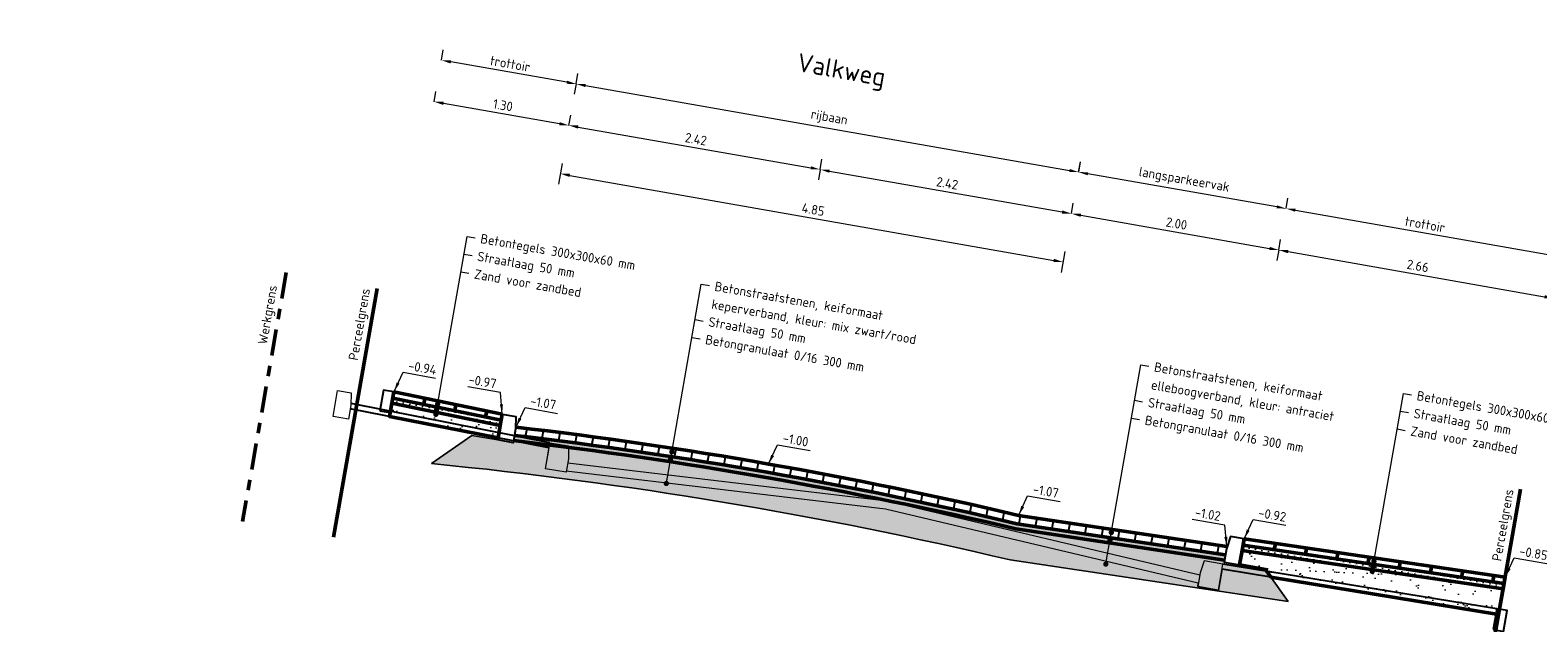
# Model space of a CAD drawing. Header units: metres. Extents: x 2514 to 227642, y 1683 to 852646.
# Tile 389 of 462: x 114344.81 to 114359.14, y 426064.66 to 426070.29. Entities that reach past the tile are written whole.
import ezdxf
from ezdxf.enums import TextEntityAlignment as Align

# ---------------------------------------------------------------- set-up
doc = ezdxf.new("R2010")
doc.units = ezdxf.units.M
doc.linetypes.add('VH-TROTTOIRBAND_180-200', pattern=[20, 10, -2, 2, -2, 2, -2])
doc.linetypes.add('XX-CENTER', pattern=[8, 5, -1, 1, -1])
doc.layers.get('Defpoints').update_dxf_attribs({"color": 244, "lineweight": 35})
for name, color, linetype, lineweight in [('B-WE-OG-BEBOUWING_STRAATNAAM-T35', 2, 'Continuous', 35), ('B-WE-VH-KANTOPSLUITING_OPSLUITBAND-SD', 150, 'Continuous', 25), ('B-WE-VH-KANTOPSLUITING_TROTTOIRBAND-SD', 210, 'Continuous', 25), ('B-WE-VH-KANTOPSLUITING_TROTTOIRBAND_180 200-G', 210, 'VH-TROTTOIRBAND_180-200', 18), ('B-WE-VH-VERHARDING_BETONSTRAATSTEEN-GD', 252, 'Continuous', 25), ('B-WE-VH-VERHARDING_TEGEL-GD', 252, 'Continuous', 25), ('N-WE-GW-GROND_GRIND-AD-50', 7, 'Continuous', 18), ('N-WE-GW-GROND_ZAND-AD-50', 7, 'Continuous', 18), ('N-WE-GW-GROND_ZAND_FUNDERINGSZAND-AD-50', 7, 'Continuous', 18), ('N-WE-GW-GROND_ZAND_FUNDERINGSZAND-GD', 7, 'Continuous', 50), ('N-WE-GW-GROND_ZAND_ONTGRAVEN-GD', 251, 'Continuous', 18), ('N-WE-KG-GRENS_PERCEEL-GD', 150, 'Continuous', 50), ('N-WE-KG-GRENS_WERK-GD', 7, 'XX-CENTER', 50), ('N-WE-VH-ELEMENTENVERHARDING-AD', 8, 'Continuous', 25), ('N-WE-VH-KANTOPSLUITING_OPSLUITBAND-SD', 1, 'Continuous', 25), ('N-WE-VH-KANTOPSLUITING_TROTTOIRBAND-SD', 210, 'Continuous', 25), ('N-WE-VH-M', 7, 'Continuous', 18), ('N-WE-VH-NAP-T18', 1, 'Continuous', 18), ('N-WE-VH-T18', 10, 'Continuous', 18), ('N-WE-VH-VERHARDING_BETONSTRAATSTEEN-GD', 252, 'Continuous', 50), ('N-WE-VH-VERHARDING_FUNDERING-AD-50', 252, 'Continuous', 18), ('N-WE-VH-VERHARDING_FUNDERING-GD', 7, 'Continuous', 50), ('N-WE-VH-VERHARDING_FUNDERING-O', 7, 'Continuous', 18), ('N-WE-VH-VERHARDING_TEGEL-GD', 252, 'Continuous', 50), ('X-XX-AL-VERWIJZING-T18', 10, 'Continuous', 18)]:
    doc.layers.add(name, color=color, linetype=linetype, lineweight=lineweight)
doc.layers.add('X-XX-AL-HULPLIJN-G', color=6, linetype='Continuous', lineweight=18, plot=False)
doc.styles.add('NLCS-ISO-M50-T18', font='NLCS-ISO.ttf', dxfattribs={"height": 0.09000000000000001})
doc.styles.add('NLCS-ISO-M50-T18_CURSIEF', font='NLCS-ISO.ttf', dxfattribs={"oblique": 15, "height": 0.09000000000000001})
doc.styles.add('NLCS-ISO-M50-T35', font='NLCS-ISO.ttf', dxfattribs={"height": 0.175})
doc.dimstyles.new('NLCS-M50-T18-PIJL_L2_H1', dxfattribs={"dimscale": 0.05, "dimtxt": 2.5, "dimasz": 1.8, "dimexe": 2, "dimexo": 2, "dimgap": 0.7, "dimtad": 1, "dimzin": 0, "dimdsep": 46, "dimtxsty": 'NLCS-ISO-M50-T18', "dimcen": 0, "dimdle": 2, "dimclrd": 256, "dimclre": 256, "dimclrt": 1, "dimadec": 1, "dimazin": 0, "dimtfac": 1, "dimtdec": 3, "dimtofl": 0, "dimtmove": 0, "dimatfit": 3, "dimfxl": 2, "dimfxlon": 1, "dimtfillclr": 256, "dimtolj": 1, "dimtzin": 0, "dimlwd": -1, "dimlwe": -1, "dimarcsym": 0})
doc.dimstyles.new('NLCS-M50-T18_CURSIEF-PIJL_A_L2_H1', dxfattribs={"dimscale": 0.05, "dimtxt": 2.5, "dimasz": 1.8, "dimexe": 2, "dimexo": 2, "dimgap": 0.7, "dimtad": 1, "dimzin": 0, "dimdsep": 46, "dimtxsty": 'NLCS-ISO-M50-T18_CURSIEF', "dimcen": 2.5, "dimdle": 2, "dimclrd": 256, "dimclre": 256, "dimclrt": 10, "dimadec": 1, "dimazin": 0, "dimtfac": 1, "dimtdec": 3, "dimtofl": 0, "dimtmove": 0, "dimatfit": 3, "dimfxl": 2, "dimtfillclr": 256, "dimtolj": 1, "dimtzin": 0, "dimlwd": -1, "dimlwe": -1, "dimarcsym": 0})
pattern_1 = [(350.0500476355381, (-0.5361776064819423, 4.025929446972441), (0.03617959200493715, 0.02538034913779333), [0, -0.06249999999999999])]
pattern_2 = [(27.55004763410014, (-0.5361776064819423, 4.025929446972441), (0.02708859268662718, 0.1908727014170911), [0, -0.1519999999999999, 0, -0.1699999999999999, 0, -0.1624999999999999]), (357.5500476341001, (-0.5361776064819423, 4.025929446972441), (0.2230790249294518, 0.2473902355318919), [0, -0.08199999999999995, 0, -0.1369999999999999, 0, -0.05249999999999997]), (317.5500476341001, (-0.6573275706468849, 4.047182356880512), (0.30682800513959, -0.05325120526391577), [0, -0.04999999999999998, 0, -0.18, 0, -0.2349999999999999]), (307.5500476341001, (-0.6573275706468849, 4.047182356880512), (0.3112563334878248, 0.03450522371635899), [0, -0.02499999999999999, 0, -0.1179999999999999, 0, -0.1349999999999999])]

# ---------------------------------------------------------------- blocks, each defined once
blk = doc.blocks.new('*D991')
at = {"layer": 'Defpoints', "color": 0, "transparency": 16777216}
for p in [(114349.9298147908, 426069.3809655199), (114352.318339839, 426068.9619550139), (114352.318339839, 426068.9619550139)]:
    blk.add_point(p, dxfattribs=at)
at = {"layer": 'N-WE-VH-M', "transparency": 16777216}
for p, q in [((114349.9298147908, 426069.38096552), (114349.9470935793, 426069.4794614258)), ((114350.018461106, 426069.3654146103), (114352.2296935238, 426068.9775059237)), ((114352.318339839, 426068.9619550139), (114352.3356186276, 426069.0604509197))]:
    blk.add_line(p, q, dxfattribs=at)
for points in [[(114350.0210529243, 426069.3801889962), (114350.0158692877, 426069.3506402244), (114349.9298147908, 426069.38096552)], [(114352.2322853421, 426068.9922803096), (114352.2271017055, 426068.9627315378), (114352.318339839, 426068.9619550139)]]:
    blk.add_solid(points, dxfattribs=at)
at = {"layer": 'N-WE-VH-M', "color": 1, "transparency": 16777216, "insert": (114351.1379003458, 426069.2502569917), "char_height": 0.09000000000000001, "attachment_point": 5, "rotation": 350.0500476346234, "style": 'NLCS-ISO-M50-T18'}
blk.add_mtext('\\A1;2.42', dxfattribs=at)
blk = doc.blocks.new('*D992')
at = {"layer": 'Defpoints', "color": 0, "transparency": 16777216}
for p in [(114352.3183398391, 426068.961955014), (114354.7068648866, 426068.5429445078), (114354.7068648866, 426068.5429445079)]:
    blk.add_point(p, dxfattribs=at)
at = {"layer": 'N-WE-VH-M', "transparency": 16777216}
for p, q in [((114352.318339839, 426068.9619550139), (114352.3010610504, 426068.863459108)), ((114352.4069861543, 426068.9464041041), (114354.6182185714, 426068.5584954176)), ((114354.7068648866, 426068.5429445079), (114354.7241436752, 426068.6414404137))]:
    blk.add_line(p, q, dxfattribs=at)
for points in [[(114352.4095779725, 426068.96117849), (114352.404394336, 426068.9316297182), (114352.318339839, 426068.9619550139)], [(114354.6208103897, 426068.5732698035), (114354.6156267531, 426068.5437210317), (114354.7068648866, 426068.5429445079)]]:
    blk.add_solid(points, dxfattribs=at)
at = {"layer": 'N-WE-VH-M', "color": 1, "transparency": 16777216, "insert": (114353.5264253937, 426068.8312464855), "char_height": 0.09000000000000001, "attachment_point": 5, "rotation": 350.0500476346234, "style": 'NLCS-ISO-M50-T18'}
blk.add_mtext('\\A1;2.42', dxfattribs=at)
blk = doc.blocks.new('*D993')
at = {"layer": 'Defpoints', "color": 0, "transparency": 16777216}
for p in [(114354.7068648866, 426068.5429445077), (114356.6767830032, 426068.197368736), (114356.6767830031, 426068.1973687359)]:
    blk.add_point(p, dxfattribs=at)
at = {"layer": 'N-WE-VH-M', "transparency": 16777216}
for p, q in [((114354.7068648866, 426068.5429445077), (114354.7241436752, 426068.6414404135)), ((114354.7955112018, 426068.5273935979), (114356.5881366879, 426068.2129196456)), ((114356.6767830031, 426068.1973687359), (114356.6595042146, 426068.09887283))]:
    blk.add_line(p, q, dxfattribs=at)
for points in [[(114354.7981030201, 426068.5421679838), (114354.7929193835, 426068.512619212), (114354.7068648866, 426068.5429445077)], [(114356.5907285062, 426068.2276940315), (114356.5855448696, 426068.1981452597), (114356.6767830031, 426068.1973687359)]]:
    blk.add_solid(points, dxfattribs=at)
at = {"layer": 'N-WE-VH-M', "color": 1, "transparency": 16777216, "insert": (114355.7056469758, 426068.4489533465), "char_height": 0.09000000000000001, "attachment_point": 5, "rotation": 350.0500476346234, "style": 'NLCS-ISO-M50-T18'}
blk.add_mtext('\\A1;2.00', dxfattribs=at)
blk = doc.blocks.new('*D994')
at = {"layer": 'Defpoints', "color": 0, "transparency": 16777216}
for p in [(114356.6767830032, 426068.1973687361), (114359.2925508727, 426067.7384938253), (114359.2925508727, 426067.7384938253)]:
    blk.add_point(p, dxfattribs=at)
at = {"layer": 'N-WE-VH-M', "transparency": 16777216}
for p, q in [((114356.6767830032, 426068.1973687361), (114356.6940617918, 426068.295864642)), ((114356.7654293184, 426068.1818178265), (114359.2039045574, 426067.7540447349)), ((114359.2925508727, 426067.7384938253), (114359.3098296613, 426067.8369897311))]:
    blk.add_line(p, q, dxfattribs=at)
for points in [[(114356.7680211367, 426068.1965922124), (114356.7628375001, 426068.1670434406), (114356.6767830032, 426068.1973687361)], [(114359.2064963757, 426067.7688191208), (114359.2013127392, 426067.739270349), (114359.2925508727, 426067.7384938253)]]:
    blk.add_solid(points, dxfattribs=at)
at = {"layer": 'N-WE-VH-M', "color": 1, "transparency": 16777216, "insert": (114357.9984899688, 426068.0467280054), "char_height": 0.09000000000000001, "attachment_point": 5, "rotation": 350.0500476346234, "style": 'NLCS-ISO-M50-T18'}
blk.add_mtext('\\A1;2.66', dxfattribs=at)
blk = doc.blocks.new('*D995')
at = {"layer": 'Defpoints', "color": 0, "transparency": 16777216}
for p in [(114348.649368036, 426069.6055897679), (114348.649368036, 426069.6055897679), (114349.9298147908, 426069.3809655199)]:
    blk.add_point(p, dxfattribs=at)
at = {"layer": 'N-WE-VH-M', "transparency": 16777216}
for p, q in [((114348.649368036, 426069.6055897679), (114348.6666468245, 426069.7040856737)), ((114349.8411684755, 426069.3965164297), (114348.7380143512, 426069.5900388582)), ((114349.9298147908, 426069.3809655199), (114349.9470935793, 426069.4794614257))]:
    blk.add_line(p, q, dxfattribs=at)
for points in [[(114348.7406061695, 426069.6048132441), (114348.7354225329, 426069.5752644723), (114348.649368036, 426069.6055897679)], [(114349.8437602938, 426069.4112908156), (114349.8385766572, 426069.3817420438), (114349.9298147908, 426069.3809655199)]]:
    blk.add_solid(points, dxfattribs=at)
at = {"layer": 'N-WE-VH-M', "color": 1, "transparency": 16777216, "insert": (114349.3034144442, 426069.5720743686), "char_height": 0.09000000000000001, "attachment_point": 5, "rotation": 350.0500476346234, "style": 'NLCS-ISO-M50-T18'}
blk.add_mtext('\\A1;1.30', dxfattribs=at)
blk = doc.blocks.new('*D996')
at = {"layer": 'Defpoints', "color": 0, "transparency": 16777216}
for p in [(114349.9298147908, 426069.3809655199), (114354.7068648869, 426068.5429445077), (114354.6263206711, 426068.0838107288)]:
    blk.add_point(p, dxfattribs=at)
at = {"layer": 'N-WE-VH-M', "transparency": 16777216}
for p, q in [((114349.8665493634, 426069.0203276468), (114349.8319917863, 426068.8233358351)), ((114349.9379168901, 426068.9062808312), (114354.5376743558, 426068.0993616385)), ((114354.6435994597, 426068.1823066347), (114354.6090418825, 426067.985314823))]:
    blk.add_line(p, q, dxfattribs=at)
for points in [[(114349.9405087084, 426068.9210552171), (114349.9353250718, 426068.8915064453), (114349.8492705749, 426068.9218317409)], [(114354.5402661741, 426068.1141360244), (114354.5350825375, 426068.0845872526), (114354.6263206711, 426068.0838107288)]]:
    blk.add_solid(points, dxfattribs=at)
at = {"layer": 'N-WE-VH-M', "color": 1, "transparency": 16777216, "insert": (114352.2516186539, 426068.5816179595), "char_height": 0.09000000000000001, "attachment_point": 5, "rotation": 350.0500476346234, "style": 'NLCS-ISO-M50-T18'}
blk.add_mtext('\\A1;4.85', dxfattribs=at)
blk = doc.blocks.new('_Dot')
at = {"color": 0, "linetype": 'ByBlock', "lineweight": -2}
blk.add_line((-0.5, 0), (-1, 0), dxfattribs=at)
at = {"color": 0, "linetype": 'ByBlock', "const_width": 0.5}
blk.add_lwpolyline([(-0.25, 0, 1), (0.25, 0, 1)], format="xyb", close=True, dxfattribs=at)
blk = doc.blocks.new('*D888')
at = {"layer": 'Defpoints', "color": 0, "transparency": 16777216}
for p in [(114349.998929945, 426069.7749491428), (114354.7759800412, 426068.9369281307), (114354.7759800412, 426068.9369281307)]:
    blk.add_point(p, dxfattribs=at)
at = {"layer": 'N-WE-VH-M', "transparency": 16777216}
for p, q in [((114349.998929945, 426069.7749491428), (114349.9816511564, 426069.676453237)), ((114350.0875762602, 426069.759398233), (114354.6873337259, 426068.9524790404)), ((114354.7759800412, 426068.9369281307), (114354.7932588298, 426069.0354240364))]:
    blk.add_line(p, q, dxfattribs=at)
for points in [[(114350.0901680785, 426069.7741726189), (114350.0849844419, 426069.7446238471), (114349.998929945, 426069.7749491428)], [(114354.6899255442, 426068.9672534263), (114354.6847419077, 426068.9377046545), (114354.7759800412, 426068.9369281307)]]:
    blk.add_solid(points, dxfattribs=at)
at = {"layer": 'N-WE-VH-M', "color": 1, "transparency": 16777216, "insert": (114352.4036106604, 426069.4480323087), "char_height": 0.09000000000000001, "attachment_point": 5, "rotation": 350.0500476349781, "style": 'NLCS-ISO-M50-T18'}
blk.add_mtext('\\A1;rijbaan', dxfattribs=at)
blk = doc.blocks.new('*D889')
at = {"layer": 'Defpoints', "color": 0, "ltscale": 0.2, "transparency": 16777216}
for p in [(114356.7458981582, 426068.5913523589), (114359.3616660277, 426068.1324774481), (114359.3616660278, 426068.1324774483)]:
    blk.add_point(p, dxfattribs=at)
at = {"layer": 'N-WE-VH-M', "ltscale": 0.2, "transparency": 16777216}
for p, q in [((114356.7458981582, 426068.5913523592), (114356.7631769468, 426068.689848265)), ((114356.8345444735, 426068.5758014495), (114359.2730197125, 426068.148028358)), ((114359.3616660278, 426068.1324774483), (114359.3789448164, 426068.2309733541))]:
    blk.add_line(p, q, dxfattribs=at)
for points in [[(114356.8371362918, 426068.5905758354), (114356.8319526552, 426068.5610270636), (114356.7458981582, 426068.5913523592)], [(114359.2756115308, 426068.1628027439), (114359.2704278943, 426068.1332539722), (114359.3616660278, 426068.1324774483)]]:
    blk.add_solid(points, dxfattribs=at)
at = {"layer": 'N-WE-VH-M', "color": 1, "ltscale": 0.2, "transparency": 16777216, "insert": (114358.0676051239, 426068.4407116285), "char_height": 0.09000000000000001, "attachment_point": 5, "rotation": 350.0500476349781, "style": 'NLCS-ISO-M50-T18'}
blk.add_mtext('\\A1;trottoir', dxfattribs=at)
blk = doc.blocks.new('*D900')
at = {"layer": 'Defpoints', "color": 0, "ltscale": 0.2, "transparency": 16777216}
for p in [(114354.7750673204, 426068.9370882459), (114354.7750673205, 426068.9370882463), (114356.7458981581, 426068.5913523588)]:
    blk.add_point(p, dxfattribs=at)
at = {"layer": 'N-WE-VH-M', "ltscale": 0.2, "transparency": 16777216}
for p, q in [((114354.7750673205, 426068.9370882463), (114354.7923461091, 426069.035584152)), ((114356.6572518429, 426068.6069032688), (114354.8637136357, 426068.9215373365)), ((114356.7458981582, 426068.5913523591), (114356.7631769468, 426068.6898482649))]:
    blk.add_line(p, q, dxfattribs=at)
for points in [[(114354.866305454, 426068.9363117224), (114354.8611218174, 426068.9067629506), (114354.7750673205, 426068.9370882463)], [(114356.6598436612, 426068.6216776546), (114356.6546600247, 426068.5921288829), (114356.7458981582, 426068.5913523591)]]:
    blk.add_solid(points, dxfattribs=at)
at = {"layer": 'N-WE-VH-M', "color": 1, "ltscale": 0.2, "transparency": 16777216, "insert": (114355.7766384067, 426068.8563139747), "char_height": 0.09000000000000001, "attachment_point": 5, "rotation": 350.0500476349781, "style": 'NLCS-ISO-M50-T18'}
blk.add_mtext('\\A1;langsparkeervak', dxfattribs=at)
blk = doc.blocks.new('*D901')
at = {"layer": 'Defpoints', "color": 0, "ltscale": 0.2, "transparency": 16777216}
for p in [(114348.7184831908, 426069.9995733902), (114348.7184831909, 426069.9995733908), (114349.998929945, 426069.7749491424)]:
    blk.add_point(p, dxfattribs=at)
at = {"layer": 'N-WE-VH-M', "ltscale": 0.2, "transparency": 16777216}
for p, q in [((114348.7184831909, 426069.9995733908), (114348.7357619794, 426070.0980692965)), ((114349.9102836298, 426069.7905000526), (114348.8071295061, 426069.984022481)), ((114349.9989299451, 426069.7749491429), (114350.0162087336, 426069.8734450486))]:
    blk.add_line(p, q, dxfattribs=at)
for points in [[(114348.8097213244, 426069.9987968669), (114348.8045376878, 426069.9692480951), (114348.7184831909, 426069.9995733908)], [(114349.9128754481, 426069.8052744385), (114349.9076918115, 426069.7757256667), (114349.9989299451, 426069.7749491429)]]:
    blk.add_solid(points, dxfattribs=at)
at = {"layer": 'N-WE-VH-M', "color": 1, "ltscale": 0.2, "transparency": 16777216, "insert": (114349.3725295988, 426069.9660579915), "char_height": 0.09000000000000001, "attachment_point": 5, "rotation": 350.0500476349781, "style": 'NLCS-ISO-M50-T18'}
blk.add_mtext('\\A1;trottoir', dxfattribs=at)

msp = doc.modelspace()

# ---------------------------------------------------------------- hatches: boundary and pattern name
at = {"layer": 'N-WE-GW-GROND_GRIND-AD-50', "ltscale": 0.1}
h = msp.add_hatch(dxfattribs=at)
h.set_pattern_fill('AVH-FUNDERING_02-SO', color=1, scale=0.2, pattern_type=2)
h.set_pattern_definition([(350.0135621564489, (0, 0), (0.231652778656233, 0.1622867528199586), [0.025, -0.175]), (80.01356215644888, (0, 0), (-0.1622867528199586, 0.231652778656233), [0.025, -0.175]), (125.0135621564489, (0.02462122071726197, -0.004335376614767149), (-0.1969697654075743, 0.03468301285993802), [0.03535534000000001, -0.24748738]), (350.0135621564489, (0.04413041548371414, 0.1064601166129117), (0.231652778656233, 0.1622867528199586), [0.025, -0.175]), (35.01356215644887, (0.05427333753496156, 0.09198181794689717), (0.03468301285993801, 0.1969697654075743), [0.01767766, -0.26516504]), (125.0135621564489, (0.05427333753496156, 0.09198181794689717), (-0.1969697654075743, 0.03468301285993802), [0.01767766, -0.26516504]), (350.0135621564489, (0.1266648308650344, 0.1426964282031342), (0.231652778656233, 0.1622867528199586), [0.03535534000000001, -0.16464466]), (35.01356215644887, (0.1266648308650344, 0.1426964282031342), (0.03468301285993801, 0.1969697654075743), [0.025, -0.25784272]), (125.0135621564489, (0.161484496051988, 0.1365652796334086), (-0.1969697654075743, 0.03468301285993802), [0.025, -0.25784272]), (80.01356215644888, (0.1440874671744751, 0.02539787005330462), (-0.1622867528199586, 0.231652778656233), [0.025, -0.175]), (35.01356215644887, (0.1440874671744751, 0.02539787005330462), (0.03468301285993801, 0.1969697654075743), [0.01767766, -0.26516504]), (125.0135621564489, (0.1585657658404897, 0.03554079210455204), (-0.1969697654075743, 0.03468301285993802), [0.01767766, -0.26516504]), (350.0135621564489, (0.03329197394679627, 0.04490706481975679), (0.231652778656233, 0.1622867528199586), [0.0125, -0.1675]), (350.0135621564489, (0.1896900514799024, 0.06813724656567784), (0.231652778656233, 0.1622867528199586), [0.0125, -0.1675]), (80.01356215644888, (0.1324723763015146, 0.1035969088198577), (-0.1622867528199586, 0.231652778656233), [0.0125, -0.1675]), (125.0135621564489, (0.1375844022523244, -0.01153396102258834), (-0.1969697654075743, 0.03468301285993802), [0.01767766, -0.26516504]), (125.0135621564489, (0.07525470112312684, 0.1390565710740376), (-0.1969697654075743, 0.03468301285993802), [0.01767766, -0.26516504]), (35.01356215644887, (0.1037099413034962, 0.04837304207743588), (0.03468301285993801, 0.1969697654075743), [0.01767766, -0.26516504]), (80.01356215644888, (0.07204373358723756, 0.01269893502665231), (-0.1622867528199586, 0.231652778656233), [0.003125, -0.196875]), (80.01356215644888, (0.09590858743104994, 0.09416978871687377), (-0.1622867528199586, 0.231652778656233), [0.003125, -0.196875]), (80.01356215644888, (0.1941993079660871, 0.1117663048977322), (-0.1622867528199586, 0.231652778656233), [0.003125, -0.196875]), (80.01356215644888, (0.1788516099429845, 0.006584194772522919), (-0.1622867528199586, 0.231652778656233), [0.003125, -0.196875])])
edge = h.paths.add_edge_path()
edge.add_arc((114336.8202227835, 425950.12666245), 149.5509054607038, 78.89936592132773, 81.19784959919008, ccw=False)
edge.add_line((114365.6136812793, 426096.8795502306), (114365.5618160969, 426096.583898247))
edge.add_line((114365.5618160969, 426096.583898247), (114365.5588129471, 426096.584322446))
edge.add_arc((99024.8738484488, 338678.9411453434), 88753.48417847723, 80.04666692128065, 80.05053572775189)
edge.add_line((114359.6560405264, 426097.6199785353), (114359.6530747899, 426097.6206012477))
edge.add_line((114359.6530747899, 426097.6206012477), (114359.7049399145, 426097.9162529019))
at = {"layer": 'N-WE-GW-GROND_ZAND-AD-50', "ltscale": 0.2}
h = msp.add_hatch(dxfattribs=at)
h.set_pattern_fill('AGW-GROND_ZAND_CUNETZAND-SO', color=1, scale=0.04999999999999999, angle=-5.232918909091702e-10, pattern_type=2)
h.set_pattern_definition(pattern_1)
h.paths.add_polyline_path([(114349.2862530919, 426066.5805265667), (114348.2572255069, 426066.7914784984), (114348.248582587, 426066.7422104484), (114349.2776136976, 426066.5312786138)])
h = msp.add_hatch(dxfattribs=at)
h.set_pattern_fill('AGW-GROND_ZAND_CUNETZAND-SO', color=1, scale=0.04999999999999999, angle=-5.232918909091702e-10, pattern_type=2)
h.set_pattern_definition(pattern_1)
h.paths.add_polyline_path([(114354.1795561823, 426065.5494203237), (114356.1602235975, 426065.2527765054), (114356.1688656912, 426065.3020398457), (114354.1890107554, 426065.5985619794, 0.02885828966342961), (114349.4132854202, 426066.4365445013), (114349.4132624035, 426066.4364132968), (114349.4046230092, 426066.387165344, -0.02889812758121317)])
h = msp.add_hatch(dxfattribs=at)
h.set_pattern_fill('AGW-GROND_ZAND_CUNETZAND-SO', color=1, scale=0.04999999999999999, angle=-5.232918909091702e-10, pattern_type=2)
h.set_pattern_definition(pattern_1)
h.paths.add_polyline_path([(114358.8088207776, 426064.9810416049), (114358.8174635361, 426065.0303087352), (114356.3373484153, 426065.3943413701), (114356.3287090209, 426065.3450934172)])
at = {"layer": 'N-WE-GW-GROND_ZAND_FUNDERINGSZAND-AD-50', "ltscale": 0.2}
h = msp.add_hatch(dxfattribs=at)
h.set_pattern_fill('AGW-GROND_ZAND_FUNDERINGSZAND', color=1, scale=0.09999999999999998, angle=-5.232918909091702e-10, pattern_type=2)
h.set_pattern_definition(pattern_2)
h.paths.add_polyline_path([(114348.248582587, 426066.7422104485), (114348.2264883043, 426066.6162643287), (114349.2569239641, 426066.4133389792), (114349.2776136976, 426066.5312786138)])
h = msp.add_hatch(dxfattribs=at)
h.set_pattern_fill('AGW-GROND_ZAND_FUNDERINGSZAND', color=1, scale=0.09999999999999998, angle=-5.232918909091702e-10, pattern_type=2)
h.set_pattern_definition(pattern_2)
h.paths.add_polyline_path([(114356.328709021, 426065.3450934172), (114356.304518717, 426065.207199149), (114356.5507584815, 426065.1640021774), (114356.6030961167, 426065.0893950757), (114358.740293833, 426064.7404329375), (114358.7402973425, 426064.7404529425), (114358.7744682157, 426064.78521846), (114358.8088207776, 426064.9810416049)])
at = {"layer": 'N-WE-VH-ELEMENTENVERHARDING-AD'}
h = msp.add_hatch(dxfattribs=at)
h.set_pattern_fill('ANSI31', color=1, scale=0.04999999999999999, angle=44.99999999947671)
h.set_pattern_definition([(80.05004763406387, (-0.5361776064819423, 4.025929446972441), (-0.1563622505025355, 0.02743007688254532), [])])
h.paths.add_polyline_path([(114349.4270854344, 426066.5152100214), (114349.4132854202, 426066.4365445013, -0.02885828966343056), (114354.1890107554, 426065.5985619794), (114356.1688656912, 426065.3020398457), (114356.1826930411, 426065.3808611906), (114354.2041355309, 426065.6771890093, 0.02886598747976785)])
at = {"layer": 'N-WE-VH-VERHARDING_FUNDERING-AD-50', "lineweight": 5, "ltscale": 0.2}
h = msp.add_hatch(dxfattribs=at)
h.set_pattern_fill('AVH-FUNDERING_02-SO', color=256, scale=0.25, pattern_type=2)
h.set_pattern_definition([(0, (0, 0), (0.25, 0.25), [0.03125, -0.21875]), (90, (0, 0), (-0.25, 0.25), [0.03125, -0.21875]), (135, (0.03125, 0), (-0.2499999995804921, 1.387778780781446e-17), [0.044194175, -0.309359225]), (0, (0.03125, 0.140625), (0.25, 0.25), [0.03125, -0.21875]), (45, (0.046875, 0.125), (0, 0.2499999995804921), [0.022097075, -0.3314563]), (135, (0.046875, 0.125), (-0.2499999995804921, 1.387778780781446e-17), [0.022097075, -0.3314563]), (0, (0.125, 0.203125), (0.25, 0.25), [0.044194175, -0.205805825]), (45, (0.125, 0.203125), (0, 0.2499999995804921), [0.03125, -0.3223034]), (135, (0.169194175, 0.203125), (-0.2499999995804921, 1.387778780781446e-17), [0.03125, -0.3223034]), (90, (0.171875, 0.0625), (-0.25, 0.25), [0.03125, -0.21875]), (45, (0.171875, 0.0625), (0, 0.2499999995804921), [0.022097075, -0.3314563]), (135, (0.1875, 0.078125), (-0.2499999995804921, 1.387778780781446e-17), [0.022097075, -0.3314563]), (0, (0.03125, 0.0625), (0.25, 0.25), [0.015625, -0.209375]), (0, (0.21875, 0.125), (0.25, 0.25), [0.015625, -0.209375]), (90, (0.140625, 0.15625), (-0.25, 0.25), [0.015625, -0.209375]), (135, (0.171875, 0.015625), (-0.2499999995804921, 1.387778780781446e-17), [0.022097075, -0.3314563]), (135, (0.0625, 0.1875), (-0.2499999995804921, 1.387778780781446e-17), [0.022097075, -0.3314563]), (45, (0.1171875, 0.08203125), (0, 0.2499999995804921), [0.022097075, -0.3314563]), (90, (0.0859375, 0.03125), (-0.25, 0.25), [0.00390625, -0.24609375]), (90, (0.09765625, 0.13671875), (-0.25, 0.25), [0.00390625, -0.24609375]), (90, (0.21484375, 0.1796875), (-0.25, 0.25), [0.00390625, -0.24609375]), (90, (0.21875, 0.046875), (-0.25, 0.25), [0.00390625, -0.24609375])])
edge = h.paths.add_edge_path()
edge.add_line((114356.5507584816, 426065.1640021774), (114356.304518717, 426065.207199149))
edge.add_line((114356.304518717, 426065.207199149), (114356.1567748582, 426065.2331173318))
edge.add_line((114356.1567748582, 426065.2331173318), (114356.1602235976, 426065.2527765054))
edge.add_line((114356.1602235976, 426065.2527765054), (114354.1795561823, 426065.5494203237))
edge.add_arc((114344.5507431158, 426024.6944628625), 41.97429678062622, 76.73837725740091, 83.35949754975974)
edge.add_line((114349.4046230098, 426066.3871653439), (114349.4011672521, 426066.3674661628))
edge.add_line((114349.4011672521, 426066.3674661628), (114349.2534233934, 426066.3933843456))
edge.add_line((114349.2534233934, 426066.3933843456), (114349.0071836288, 426066.4365813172))
edge.add_line((114349.0071836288, 426066.4365813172), (114348.6258095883, 426066.1690435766))
edge.add_arc((114344.5507431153, 426024.6944628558), 41.67429678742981, 76.7213236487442, 84.38844034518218, ccw=False)
edge.add_line((114354.1228096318, 426065.2545732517), (114356.7648027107, 426064.8588829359))
edge.add_line((114356.7648027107, 426064.8588829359), (114356.5507584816, 426065.1640021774))

# ---------------------------------------------------------------- linework, layer by layer
at = {"layer": 'B-WE-VH-KANTOPSLUITING_OPSLUITBAND-SD', "color": 251, "flags": 128}
msp.add_lwpolyline([(114358.7137970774, 426064.5928076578), (114358.8122929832, 426064.5755288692), (114358.8468505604, 426064.7725206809), (114358.7483546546, 426064.7897994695)], close=True, dxfattribs=at)
at = {"layer": 'B-WE-VH-KANTOPSLUITING_TROTTOIRBAND-SD', "color": 251, "lineweight": 5, "flags": 128}
msp.add_lwpolyline([(114347.8585456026, 426066.719304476), (114347.8360831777, 426066.5912597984), (114347.6883393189, 426066.617177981), (114347.7315362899, 426066.8634177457), (114347.8595809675, 426066.8409553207)], close=True, dxfattribs=at)
at = {"layer": 'B-WE-VH-KANTOPSLUITING_TROTTOIRBAND_180 200-G', "color": 251, "lineweight": 5, "flags": 128}
for points in [[(114349.9263813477, 426066.21457464), (114349.9040206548, 426066.0865121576), (114349.707001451, 426066.1209132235), (114349.7500027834, 426066.3671872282), (114349.9273200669, 426066.3362262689)], [(114355.9291094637, 426065.1309179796), (114355.9066470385, 426065.002873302), (114356.1036388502, 426064.9683157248), (114356.1468358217, 426065.2145554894), (114355.9695431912, 426065.2456573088)]]:
    msp.add_lwpolyline(points, close=True, dxfattribs=at)
at = {"layer": 'B-WE-VH-VERHARDING_BETONSTRAATSTEEN-GD', "color": 251, "lineweight": 5, "ltscale": 0.2, "flags": 128}
for points in [[(114349.9197712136, 426066.1749622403), (114352.9527859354, 426065.8154871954), (114355.925693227, 426065.1112118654)], [(114355.911807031, 426065.0322872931), (114352.9388114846, 426065.7365835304), (114349.9056897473, 426066.0960712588)]]:
    msp.add_lwpolyline(points, dxfattribs=at)
at = {"layer": 'B-WE-VH-VERHARDING_TEGEL-GD', "color": 251, "ltscale": 0.2, "flags": 128}
for points in [[(114349.7504254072, 426066.3671132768), (114347.8620013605, 426066.739003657)], [(114349.7407643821, 426066.3180555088), (114347.8523403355, 426066.6899458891)], [(114358.7402938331, 426064.7404329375), (114356.1387785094, 426065.1652089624)], [(114358.7483511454, 426064.7897794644), (114356.1468358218, 426065.2145554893)]]:
    msp.add_lwpolyline(points, dxfattribs=at)
at = {"layer": 'N-WE-GW-GROND_ZAND_FUNDERINGSZAND-GD', "color": 1, "ltscale": 0.2, "flags": 128}
for points in [[(114348.248582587, 426066.7422104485), (114348.2264883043, 426066.6162643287), (114349.2569239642, 426066.4133389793), (114349.2776136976, 426066.5312786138)], [(114356.6030961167, 426065.0893950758), (114356.5507584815, 426065.1640021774), (114356.304518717, 426065.207199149), (114356.328709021, 426065.3450934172), (114358.8088207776, 426064.9810416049), (114358.7658288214, 426064.735970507)]]:
    msp.add_lwpolyline(points, close=True, dxfattribs=at)
msp.add_lwpolyline([(114356.1602235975, 426065.2527765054), (114354.1795561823, 426065.5494203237, 0.02889812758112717), (114349.4046230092, 426066.387165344, 0.02889807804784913)], format="xyb", dxfattribs=at)
at = {"layer": 'N-WE-GW-GROND_ZAND_ONTGRAVEN-GD', "ltscale": 0.2, "flags": 128}
msp.add_lwpolyline([(114356.1381958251, 426065.1653041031), (114356.1036388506, 426064.9683157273), (114355.906647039, 426065.0028733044), (114355.911807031, 426065.0322872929), (114352.9388114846, 426065.7365835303), (114349.9056897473, 426066.0960712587), (114349.9040206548, 426066.0865121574), (114349.707001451, 426066.1209132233), (114349.7414020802, 426066.3179299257), (114349.4041290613, 426066.384349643), (114349.4011672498, 426066.3674661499), (114349.0071836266, 426066.4365813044), (114348.625809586, 426066.1690435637, -0.03346659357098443), (114354.1228096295, 426065.2545732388), (114356.7648027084, 426064.858882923), (114356.6030961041, 426065.0893950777)], format="xyb", close=True, dxfattribs=at)
at = {"layer": 'N-WE-KG-GRENS_PERCEEL-GD', "ltscale": 0.05, "flags": 128}
for points in [[(114348.1063813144, 426067.833236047), (114347.6916903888, 426065.4693343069)], [(114358.9747045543, 426065.926644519), (114358.5600136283, 426063.5627427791)]]:
    msp.add_lwpolyline(points, dxfattribs=at)
at = {"layer": 'N-WE-KG-GRENS_WERK-GD', "ltscale": 0.05, "flags": 128}
msp.add_lwpolyline([(114347.2439576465, 426067.9845279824), (114346.8292667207, 426065.6206262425)], dxfattribs=at)
at = {"layer": 'N-WE-VH-KANTOPSLUITING_OPSLUITBAND-SD', "color": 1, "flags": 128}
msp.add_lwpolyline([(114348.1345435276, 426066.6708871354), (114348.2330394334, 426066.6536083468), (114348.2675970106, 426066.8506001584), (114348.1691011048, 426066.8678789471)], close=True, dxfattribs=at)
at = {"layer": 'N-WE-VH-KANTOPSLUITING_TROTTOIRBAND-SD', "color": 1, "flags": 128}
for points in [[(114349.4236296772, 426066.4955108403), (114349.401167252, 426066.3674661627), (114349.2534233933, 426066.3933843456), (114349.2966203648, 426066.6396241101), (114349.4246650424, 426066.617161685)], [(114356.1792372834, 426065.3611620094), (114356.1567748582, 426065.2331173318), (114356.304518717, 426065.2071991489), (114356.3477156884, 426065.4534389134), (114356.2196710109, 426065.4759013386)]]:
    msp.add_lwpolyline(points, close=True, dxfattribs=at)
at = {"layer": 'N-WE-VH-M'}
for p, q in [((114348.6660922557, 426066.6366667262), (114348.9617682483, 426068.3264672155)), ((114348.9617682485, 426068.3264672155), (114349.0388836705, 426068.3129391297)), ((114348.9322215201, 426068.1580392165), (114349.0093369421, 426068.1445111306)), ((114348.9026747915, 426067.9896112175), (114348.9797902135, 426067.9760831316)), ((114350.8536531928, 426065.9678777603), (114351.1878286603, 426067.8728096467)), ((114351.1878286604, 426067.8728096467), (114351.2649440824, 426067.8592815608)), ((114351.1287352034, 426067.5359536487), (114351.2058506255, 426067.5224255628)), ((114351.0991884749, 426067.3675256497), (114351.176303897, 426067.3539975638)), ((114355.0311596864, 426065.2020603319), (114355.3653351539, 426067.1069922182)), ((114355.365335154, 426067.1069922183), (114355.442450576, 426067.0934641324)), ((114355.306241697, 426066.7701362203), (114355.383357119, 426066.7566081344)), ((114357.5654867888, 426065.1452172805), (114357.8611627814, 426066.8350177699)), ((114357.8611627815, 426066.8350177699), (114357.9382782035, 426066.821489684)), ((114355.2766949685, 426066.6017082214), (114355.3538103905, 426066.5881801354)), ((114357.8316160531, 426066.6665897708), (114357.9087314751, 426066.6530616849)), ((114357.8020693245, 426066.4981617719), (114357.8791847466, 426066.484633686))]:
    msp.add_line(p, q, dxfattribs=at)
at = {"layer": 'N-WE-VH-VERHARDING_BETONSTRAATSTEEN-GD', "color": 1, "ltscale": 0.2, "flags": 128}
for points in [[(114356.1826930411, 426065.3808611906), (114354.2041355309, 426065.6771890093, 0.02886598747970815), (114349.4270854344, 426066.5152100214)], [(114356.1688656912, 426065.3020398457), (114354.1890107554, 426065.5985619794, 0.0288582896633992), (114349.4132854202, 426066.4365445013, 0.02888571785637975)]]:
    msp.add_lwpolyline(points, format="xyb", dxfattribs=at)
at = {"layer": 'N-WE-VH-VERHARDING_FUNDERING-GD', "color": 1, "ltscale": 0.2, "flags": 128}
for points in [[(114349.2776136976, 426066.5312786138), (114348.248582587, 426066.7422104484)], [(114358.8088207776, 426064.9810416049), (114356.3287090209, 426065.3450934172)]]:
    msp.add_lwpolyline(points, dxfattribs=at)
at = {"layer": 'N-WE-VH-VERHARDING_FUNDERING-O', "color": 1, "lineweight": 5, "ltscale": 0.2, "flags": 128}
msp.add_lwpolyline([(114356.5507584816, 426065.1640021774), (114356.1567748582, 426065.2331173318), (114356.1602235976, 426065.2527765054), (114354.1795561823, 426065.5494203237, 0.0288981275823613), (114349.4046230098, 426066.3871653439), (114349.4011672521, 426066.3674661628), (114349.0071836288, 426066.4365813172), (114348.6258095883, 426066.1690435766, -0.03346659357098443), (114354.1228096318, 426065.2545732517), (114356.7648027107, 426064.8588829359)], format="xyb", close=True, dxfattribs=at)
at = {"layer": 'N-WE-VH-VERHARDING_TEGEL-GD', "color": 1, "ltscale": 0.2, "flags": 128}
for points in [[(114348.2675970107, 426066.8506001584), (114348.2485903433, 426066.742254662)], [(114349.2862530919, 426066.5805265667), (114348.2572255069, 426066.7914784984)], [(114349.2966203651, 426066.6396241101), (114348.2675970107, 426066.8506001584)], [(114348.5614837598, 426066.7903458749), (114348.5511164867, 426066.7312483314)], [(114348.855370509, 426066.7300915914), (114348.8450032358, 426066.6709940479)], [(114349.1492572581, 426066.6698373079), (114349.138889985, 426066.6107397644)], [(114349.2966203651, 426066.6396241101), (114349.2776136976, 426066.5312786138)], [(114356.3477156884, 426065.4534389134), (114356.3287090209, 426065.3450934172)], [(114358.8278348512, 426065.0894293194), (114356.3477156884, 426065.4534389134)], [(114358.8174635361, 426065.0303087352), (114356.3373484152, 426065.3943413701)], [(114356.6445357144, 426065.4098743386), (114356.6341684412, 426065.3507767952)], [(114356.9413557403, 426065.3663097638), (114356.9309884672, 426065.3072122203)], [(114357.2381757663, 426065.3227451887), (114357.2278084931, 426065.2636476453)], [(114357.5349957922, 426065.2791806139), (114357.5246285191, 426065.2200830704)], [(114357.8318158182, 426065.2356160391), (114357.821448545, 426065.1765184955)], [(114358.1286358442, 426065.1920514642), (114358.118268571, 426065.1329539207)], [(114358.4254558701, 426065.1484868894), (114358.4150885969, 426065.0893893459)], [(114358.7222758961, 426065.1049223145), (114358.7119086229, 426065.045824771)], [(114358.8278348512, 426065.0894293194), (114358.8088281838, 426064.981083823)]]:
    msp.add_lwpolyline(points, dxfattribs=at)
at = {"layer": 'X-XX-AL-HULPLIJN-G', "color": 1, "ltscale": 0.2, "flags": 128}
msp.add_lwpolyline([(114356.304518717, 426065.2071991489), (114356.5507584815, 426065.1640021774), (114356.7648027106, 426064.8588829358), (114354.1228096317, 426065.2545732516, 0.03346659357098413), (114348.6258095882, 426066.1690435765), (114349.0071836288, 426066.4365813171), (114349.2534233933, 426066.3933843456)], format="xyb", dxfattribs=at)

# ---------------------------------------------------------------- block references
at = {"layer": 'N-WE-VH-M', "xscale": 0.04999999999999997, "yscale": 0.04999999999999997, "zscale": 0.04999999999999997, "rotation": 260.0500476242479}
for p in [(114348.6823540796, 426066.7336963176), (114348.6660922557, 426066.6366667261), (114348.6732335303, 426066.6817055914), (114350.9084144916, 426066.2800387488), (114350.8955886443, 426066.2069263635), (114350.8558130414, 426065.9801897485), (114355.0730951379, 426065.4411089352), (114355.0859209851, 426065.5142213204), (114355.033319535, 426065.2143723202), (114357.5654867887, 426065.1452172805), (114357.5726280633, 426065.1902561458), (114357.5817486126, 426065.242246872)]:
    msp.add_blockref('_Dot', p, dxfattribs=at)

# ---------------------------------------------------------------- texts
at = {"layer": 'B-WE-OG-BEBOUWING_STRAATNAAM-T35', "style": 'NLCS-ISO-M50-T35'}
msp.add_text('Valkweg', height=0.175, rotation=349.9999999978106, dxfattribs=at).set_placement((114352.5161813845, 426069.8843972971), align=Align.MIDDLE)
at = {"layer": 'N-WE-VH-NAP-T18', "style": 'NLCS-ISO-M50-T18'}
for s, rotation, p in [('-0.94', 350.0500476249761, (114348.3974339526, 426067.0581892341)), ('-0.97', 350.0500475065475, (114348.9703913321, 426066.9272192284)), ('-1.07', 350.0500476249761, (114349.5569223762, 426066.722799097)), ('-1.00', 350.0500476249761, (114351.9571518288, 426066.3705083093)), ('-1.07', 350.0500476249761, (114354.3339724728, 426065.884778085)), ('-1.02', 350.0500476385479, (114355.8741932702, 426065.6653461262)), ('-0.92', 350.0500476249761, (114356.4775526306, 426065.6610279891)), ('-0.85', 350.0500476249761, (114358.957671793, 426065.2970183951))]:
    msp.add_text(s, height=0.08999999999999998, rotation=rotation, dxfattribs=at).set_placement(p)
at = {"layer": 'N-WE-VH-T18', "style": 'NLCS-ISO-M50-T18'}
for s, p in [('Betontegels 300x300x60 mm', (114349.0837408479, 426068.2641329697)), ('Straatlaag 50 mm', (114349.0541941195, 426068.0957049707)), ('Zand voor zandbed', (114349.0246473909, 426067.9272769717)), ('Betonstraatstenen, keiformaat', (114351.3098012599, 426067.8104754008)), ('keperverband, kleur: mix zwart/rood', (114351.2802545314, 426067.6420474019)), ('Straatlaag 50 mm', (114351.2507078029, 426067.4736194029)), ('Betongranulaat 0/16 300 mm', (114351.2211610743, 426067.3051914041)), ('Betonstraatstenen, keiformaat', (114355.4873077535, 426067.0446579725)), ('elleboogverband, kleur: antraciet', (114355.457761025, 426066.8762299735)), ('Straatlaag 50 mm', (114355.4282142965, 426066.7078019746)), ('Betontegels 300x300x60 mm', (114357.983135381, 426066.772683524)), ('Betongranulaat 0/16 300 mm', (114355.3986675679, 426066.5393739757)), ('Straatlaag 50 mm', (114357.9535886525, 426066.604255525)), ('Zand voor zandbed', (114357.9240419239, 426066.435827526))]:
    msp.add_text(s, height=0.08999999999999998, rotation=350.0500476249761, dxfattribs=at).set_placement(p)
at = {"layer": 'X-XX-AL-VERWIJZING-T18', "ltscale": 0.2, "style": 'NLCS-ISO-M50-T18'}
for s, p in [('Werkgrens', (114347.0600696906, 426067.295120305)), ('Perceelgrens', (114347.9224933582, 426067.1438283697)), ('Perceelgrens', (114358.7908165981, 426065.2372368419))]:
    msp.add_text(s, height=0.08999999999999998, rotation=80.05004763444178, dxfattribs=at).set_placement(p)

# ---------------------------------------------------------------- dimensions: what is measured, and where the dimension line sits
at = {"layer": 'N-WE-VH-M', "ltscale": 0.2}
for base, p1, p2, text, picture, middle in [((114348.7184831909, 426069.9995733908), (114349.9989299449, 426069.7749491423), (114348.7184831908, 426069.9995733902), 'trottoir', '*D901', (114349.3725295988, 426069.9660579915)), ((114354.7750673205, 426068.9370882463), (114356.7458981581, 426068.5913523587), (114354.7750673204, 426068.9370882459), 'langsparkeervak', '*D900', (114355.7766384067, 426068.8563139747)), ((114359.3616660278, 426068.1324774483), (114356.7458981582, 426068.5913523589), (114359.3616660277, 426068.132477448), 'trottoir', '*D889', (114358.0676051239, 426068.4407116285))]:
    dim = msp.add_linear_dim(base=base, p1=p1, p2=p2, angle=350.050047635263, text=text, dimstyle='NLCS-M50-T18-PIJL_L2_H1', override={"dimclrt": 1, "dimtmove": 1}, dxfattribs=at)
    dim.commit()
    dim.dimension.update_dxf_attribs({"geometry": picture, "text_midpoint": middle})
at = {"layer": 'N-WE-VH-M'}
dim = msp.add_linear_dim(base=(114354.7759800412, 426068.9369281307), p1=(114349.998929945, 426069.7749491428), p2=(114354.7759800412, 426068.9369281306), angle=350.050047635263, text='rijbaan', dimstyle='NLCS-M50-T18-PIJL_L2_H1', override={"dimclrt": 1}, dxfattribs=at)
dim.commit()
dim.dimension.update_dxf_attribs({"geometry": '*D888', "text_midpoint": (114352.4036106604, 426069.4480323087)})
for base, p1, p2, picture, middle in [((114348.649368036, 426069.6055897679), (114349.9298147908, 426069.38096552), (114348.649368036, 426069.605589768), '*D995', (114349.3034144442, 426069.5720743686)), ((114352.318339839, 426068.9619550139), (114349.9298147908, 426069.38096552), (114352.318339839, 426068.9619550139), '*D991', (114351.1379003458, 426069.2502569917)), ((114354.6263206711, 426068.0838107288), (114349.9298147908, 426069.38096552), (114354.7068648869, 426068.5429445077), '*D996', (114352.2516186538, 426068.5816179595)), ((114354.7068648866, 426068.5429445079), (114352.3183398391, 426068.961955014), (114354.7068648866, 426068.5429445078), '*D992', (114353.5264253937, 426068.8312464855)), ((114356.6767830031, 426068.1973687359), (114354.7068648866, 426068.5429445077), (114356.6767830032, 426068.1973687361), '*D993', (114355.7056469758, 426068.4489533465)), ((114359.2925508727, 426067.7384938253), (114356.6767830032, 426068.1973687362), (114359.2925508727, 426067.7384938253), '*D994', (114357.9984899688, 426068.0467280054))]:
    dim = msp.add_linear_dim(base=base, p1=p1, p2=p2, angle=350.050047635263, dimstyle='NLCS-M50-T18-PIJL_L2_H1', override={"dimclrt": 1}, dxfattribs=at)
    dim.commit()
    dim.dimension.update_dxf_attribs({"geometry": picture, "text_midpoint": middle})

# ---------------------------------------------------------------- leaders
for points in [[(114348.2687127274, 426066.8529982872), (114348.3538701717, 426067.0360362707), (114348.6637720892, 426066.9816712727)], [(114349.2963875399, 426066.6422588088), (114349.2786170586, 426066.8433530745), (114348.9687151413, 426066.8977180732)], [(114349.428201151, 426066.5176081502), (114349.5133585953, 426066.7006461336), (114349.8232605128, 426066.6462811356)], [(114351.8284306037, 426066.1653173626), (114351.913588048, 426066.3483553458), (114352.2234899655, 426066.293990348)], [(114354.2052512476, 426065.6795871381), (114354.2904086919, 426065.8626251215), (114354.6003106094, 426065.8082601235)], [(114356.1824602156, 426065.3834958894), (114356.1646897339, 426065.5845901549), (114355.8547878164, 426065.6389551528)], [(114356.3488314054, 426065.4558370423), (114356.4339888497, 426065.6388750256), (114356.7438907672, 426065.5845100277)], [(114358.8289505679, 426065.0918274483), (114358.9141080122, 426065.2748654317), (114359.2240099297, 426065.2205004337)]]:
    msp.add_leader(points, dimstyle='NLCS-M50-T18_CURSIEF-PIJL_A_L2_H1', override={"dimgap": 0.7, "dimtad": 0}, dxfattribs=at)

doc.saveas('drawing.dxf')
